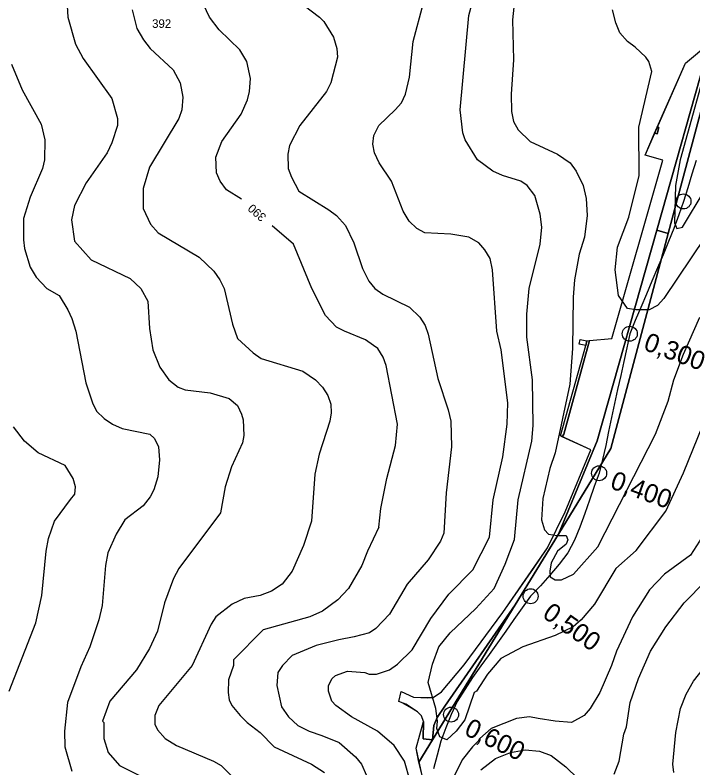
# Model space of a CAD drawing. Extents: x -510989 to -501240, y -1184665 to -1176089.
# Drawn here: x -506025 to -505551, y -1181470 to -1180943 of the extents above; entities that cross this region are included whole.
import ezdxf

# ---------------------------------------------------------------- set-up
doc = ezdxf.new("R2010")
doc.units = 0
for name, color, linetype in [('lesni_pozemek', 7, 'Continuous'), ('ostatni_plocha_x_jina_plocha', 7, 'Continuous'), ('ostatni_plocha_x_neplodna_puda', 7, 'Continuous'), ('popis', 7, 'Continuous'), ('trasovani_toku', 7, 'Continuous'), ('vrstevnice_01', 7, 'Continuous'), ('vrstevnice_02', 7, 'Continuous'), ('vrstevnice_04', 7, 'Continuous'), ('vrstevnice_05', 7, 'Continuous'), ('zastavena_plocha_a_nadvori', 7, 'Continuous')]:
    doc.layers.add(name, color=color, linetype=linetype)

msp = doc.modelspace()

# ---------------------------------------------------------------- linework, layer by layer
at = {"layer": 'lesni_pozemek'}
msp.add_lwpolyline([(-505739.97, -1181475.01), (-505742.3, -1181465.59), (-505732.77, -1181450.01), (-505674.96, -1181355.48), (-505644.72, -1181306.04), (-505608, -1181246), (-505567.89, -1181095.59), (-505529.72, -1180952.45), (-505518.81, -1180946.9), (-505493.6, -1180923.5)], dxfattribs=at)
at = {"layer": 'ostatni_plocha_x_jina_plocha'}
for points in [[(-505529.72, -1180952.45), (-505567.89, -1181095.59), (-505575.96, -1181093.31), (-505538.83, -1180961.92), (-505532.82, -1180958.84), (-505531.48, -1180953.35)], [(-505538.83, -1180961.92), (-505575.96, -1181093.31), (-505617.63, -1181240.76), (-505644.72, -1181306.04), (-505674.96, -1181355.48), (-505724.14, -1181426.57), (-505729.55, -1181434.5), (-505731.86, -1181440.11), (-505732.77, -1181450.01), (-505739.26, -1181449.32), (-505739.12, -1181437.31), (-505740.58, -1181433.29), (-505743.38, -1181430.37), (-505751.54, -1181425.13), (-505756.48, -1181423.18), (-505754.72, -1181416.27), (-505746.16, -1181420.2), (-505736.04, -1181420.74), (-505732.27, -1181420.38), (-505726.54, -1181416.36), (-505710.72, -1181397.6), (-505683.51, -1181360.81), (-505662.2, -1181330.12), (-505652.34, -1181315.5), (-505639.92, -1181290.41), (-505621.95, -1181246.92), (-505642.16, -1181237.85), (-505641, -1181236), (-505622.93, -1181170.52), (-505607.46, -1181169.03), (-505571.78, -1181044.28), (-505584.13, -1181040.64), (-505577.49, -1181025.34), (-505575.76, -1181025.82), (-505574.53, -1181021.38), (-505575.64, -1181021.07), (-505555.89, -1180976.24)], [(-505574.53, -1181021.38), (-505575.76, -1181025.82), (-505577.49, -1181025.34), (-505575.64, -1181021.07)], [(-505575.96, -1181093.31), (-505567.89, -1181095.59), (-505608, -1181246), (-505644.72, -1181306.04), (-505617.63, -1181240.76)], [(-505724.14, -1181426.57), (-505674.96, -1181355.48), (-505732.77, -1181450.01), (-505731.86, -1181440.11), (-505729.55, -1181434.5)], [(-505739.12, -1181437.31), (-505739.26, -1181449.32), (-505732.77, -1181450.01), (-505742.3, -1181465.59), (-505744.32, -1181455.85)]]:
    msp.add_lwpolyline(points, close=True, dxfattribs=at)
at = {"layer": 'ostatni_plocha_x_neplodna_puda'}
msp.add_lwpolyline([(-505624.8, -1181170.6), (-505622.93, -1181170.52), (-505641, -1181236), (-505642.16, -1181237.85), (-505643.38, -1181237.3), (-505625.46, -1181174.04)], close=True, dxfattribs=at)
at = {"layer": 'popis'}
msp.add_lwpolyline([(-505739.97, -1181475.01), (-505744.32, -1181455.85), (-505739.12, -1181437.31), (-505740.58, -1181433.29), (-505743.38, -1181430.37), (-505747.46, -1181427.75), (-505754.01, -1181424.16), (-505756.48, -1181423.18), (-505754.72, -1181416.27), (-505746.16, -1181420.2), (-505732.27, -1181420.38), (-505726.54, -1181416.36), (-505710.72, -1181397.6), (-505683.51, -1181360.81), (-505652.34, -1181315.5), (-505639.92, -1181290.41), (-505621.95, -1181246.92), (-505643.38, -1181237.3), (-505625.46, -1181174.04), (-505630.19, -1181173.1), (-505629.52, -1181169.68), (-505624.8, -1181170.6), (-505622.93, -1181170.52), (-505607.46, -1181169.03), (-505571.78, -1181044.28), (-505584.13, -1181040.64), (-505555.89, -1180976.24), (-505538.83, -1180961.92)], dxfattribs=at)
at = {"layer": 'trasovani_toku'}
for p, q in [((-505548.31, -1181044.43), (-505551.3, -1181053.98)), ((-505551.3, -1181053.98), (-505554.28, -1181063.52)), ((-505554.28, -1181063.52), (-505557.27, -1181073.07)), ((-505557.27, -1181073.07), (-505560.6, -1181082.49)), ((-505560.6, -1181082.49), (-505563.94, -1181091.92)), ((-505563.94, -1181091.92), (-505567.64, -1181101.21)), ((-505567.64, -1181101.21), (-505571.51, -1181110.43)), ((-505571.51, -1181110.43), (-505575.42, -1181119.64)), ((-505575.42, -1181119.64), (-505579.33, -1181128.84)), ((-505579.33, -1181128.84), (-505583.22, -1181138.05)), ((-505583.22, -1181138.05), (-505587.09, -1181147.27)), ((-505587.09, -1181147.27), (-505590.96, -1181156.5)), ((-505590.96, -1181156.5), (-505594.82, -1181165.72)), ((-505594.82, -1181165.72), (-505596.9, -1181175.5)), ((-505596.9, -1181175.5), (-505599.07, -1181185.26)), ((-505599.07, -1181185.26), (-505601.18, -1181195.04)), ((-505601.18, -1181195.04), (-505603.3, -1181204.81)), ((-505603.3, -1181204.81), (-505605.41, -1181214.58)), ((-505605.41, -1181214.58), (-505607.49, -1181224.36)), ((-505607.49, -1181224.36), (-505609.6, -1181234.14)), ((-505609.6, -1181234.14), (-505611.65, -1181243.93)), ((-505611.65, -1181243.93), (-505613.82, -1181253.69)), ((-505613.82, -1181253.69), (-505616.27, -1181263.38)), ((-505616.27, -1181263.38), (-505619.74, -1181272.76)), ((-505619.74, -1181272.76), (-505623.01, -1181282.21)), ((-505623.01, -1181282.21), (-505626.28, -1181291.67)), ((-505626.28, -1181291.67), (-505629.71, -1181301.06)), ((-505629.71, -1181301.06), (-505633.43, -1181310.34)), ((-505633.43, -1181310.34), (-505638.2, -1181319.13)), ((-505638.2, -1181319.13), (-505644.22, -1181327.11)), ((-505644.22, -1181327.11), (-505650.77, -1181334.67)), ((-505650.77, -1181334.67), (-505657.34, -1181342.21)), ((-505657.34, -1181342.21), (-505664.2, -1181349.48)), ((-505664.2, -1181349.48), (-505670.01, -1181357.62)), ((-505670.01, -1181357.62), (-505675.82, -1181365.76)), ((-505675.82, -1181365.76), (-505681.63, -1181373.9)), ((-505681.63, -1181373.9), (-505687.44, -1181382.04)), ((-505687.44, -1181382.04), (-505693.25, -1181390.18)), ((-505693.25, -1181390.18), (-505699.06, -1181398.32)), ((-505699.06, -1181398.32), (-505704.87, -1181406.46)), ((-505704.87, -1181406.46), (-505710.24, -1181414.9)), ((-505710.24, -1181414.9), (-505715.67, -1181423.29)), ((-505715.67, -1181423.29), (-505719.83, -1181432.38)), ((-505719.83, -1181432.38), (-505723.45, -1181441.7)), ((-505723.45, -1181441.7), (-505726.96, -1181451.07)), ((-505726.96, -1181451.07), (-505729.63, -1181460.71)), ((-505729.63, -1181460.71), (-505732.14, -1181470.39))]:
    msp.add_line(p, q, dxfattribs=at)
for centre in [(-505557.27, -1181073.07), (-505594.82, -1181165.72), (-505616.27, -1181263.38), (-505664.2, -1181349.48), (-505719.83, -1181432.38)]:
    msp.add_circle(centre, 5.25, dxfattribs=at)
at = {"layer": 'vrstevnice_01'}
for points in [[(-505990.69, -1180896), (-505988, -1180944), (-505982.59, -1180963), (-505977.19, -1180973), (-505957.19, -1181001), (-505953.31, -1181015), (-505953.31, -1181020), (-505957.09, -1181032), (-505960.5, -1181039), (-505975.19, -1181060), (-505983.41, -1181076), (-505985.41, -1181086), (-505983.41, -1181101), (-505971.59, -1181114), (-505944.31, -1181127), (-505937, -1181134), (-505932, -1181143), (-505930.81, -1181162), (-505928.41, -1181177), (-505923.69, -1181189), (-505917.41, -1181198), (-505910.69, -1181203), (-505905.81, -1181205), (-505888.31, -1181207), (-505875, -1181211), (-505869.31, -1181216), (-505866.5, -1181222), (-505865.31, -1181226), (-505864.81, -1181237), (-505865.81, -1181242), (-505873.5, -1181259), (-505877.81, -1181273), (-505881.19, -1181291.13)], [(-505866.41, -1181071.39), (-505876.91, -1181065), (-505881.5, -1181059), (-505883.91, -1181053), (-505884.5, -1181042), (-505880.31, -1181031), (-505866.59, -1181012), (-505862.19, -1181002), (-505860.81, -1180996), (-505860.19, -1180987), (-505862.81, -1180975), (-505867.69, -1180967), (-505882.19, -1180953), (-505888.91, -1180944), (-505894.81, -1180931)], [(-505692.87, -1181308.12), (-505690.31, -1181282), (-505683.59, -1181252), (-505680.59, -1181229), (-505680.09, -1181214), (-505684.81, -1181177), (-505687.91, -1181164), (-505690.81, -1181121), (-505692.59, -1181113), (-505696.31, -1181107), (-505700.41, -1181102), (-505707.31, -1181098), (-505719.91, -1181096), (-505738.09, -1181095), (-505743.91, -1181092), (-505749.19, -1181087), (-505753.41, -1181080), (-505761.5, -1181059), (-505770.09, -1181046), (-505773.31, -1181039), (-505774.5, -1181033), (-505773.81, -1181027), (-505770.41, -1181020), (-505758.91, -1181009), (-505754.59, -1181004), (-505751.81, -1180998), (-505748.81, -1180986), (-505746.31, -1180961), (-505739.09, -1180934)], [(-505675.91, -1180937), (-505676.81, -1180946), (-505676.19, -1180974), (-505677.81, -1180998), (-505677.5, -1181010), (-505676.09, -1181017), (-505672.81, -1181023), (-505664.5, -1181031), (-505645.31, -1181040), (-505636.5, -1181046), (-505632.31, -1181052), (-505627.31, -1181062), (-505625.41, -1181071), (-505624.59, -1181083), (-505626.59, -1181098), (-505630.31, -1181110), (-505633.59, -1181128), (-505634.5, -1181140), (-505634.81, -1181176), (-505636.69, -1181201), (-505646.91, -1181249), (-505650.81, -1181260), (-505655.59, -1181281), (-505656.59, -1181296), (-505654.5, -1181303), (-505651.69, -1181306), (-505645.5, -1181307), (-505639.41, -1181307), (-505638.19, -1181310), (-505639.43, -1181312.94)], [(-505536.41, -1180939), (-505535.41, -1180953), (-505537.81, -1180966), (-505559.59, -1181044), (-505562.81, -1181062), (-505563.5, -1181088), (-505562, -1181092), (-505558, -1181091), (-505542.81, -1181066), (-505509.09, -1180995), (-505504.5, -1180987), (-505492.69, -1180970), (-505482.09, -1180960), (-505468.81, -1180952), (-505439.09, -1180942)], [(-505770.46, -1181301.12), (-505769.09, -1181288), (-505764.81, -1181267), (-505758.81, -1181244), (-505757.31, -1181229), (-505765.19, -1181188), (-505767.41, -1181182), (-505771.19, -1181176), (-505774, -1181174), (-505779.81, -1181170), (-505794.41, -1181164), (-505800.09, -1181161), (-505807.59, -1181153), (-505817.19, -1181134), (-505830.19, -1181103), (-505845.11, -1181090.25)], [(-505346.5, -1181339.37), (-505349.19, -1181326), (-505351, -1181314), (-505352.31, -1181295), (-505351.09, -1181250), (-505343.81, -1181209), (-505343.31, -1181197), (-505345.69, -1181175), (-505352.69, -1181149), (-505357.19, -1181140), (-505361.19, -1181134), (-505369.31, -1181127), (-505376.59, -1181124), (-505392.5, -1181122), (-505406.31, -1181126), (-505473, -1181172), (-505491.81, -1181192), (-505509.91, -1181219), (-505517.59, -1181233), (-505523.31, -1181246), (-505531.19, -1181278), (-505535.5, -1181291), (-505546.09, -1181311), (-505552.23, -1181320.81)], [(-505617.26, -1181314.94), (-505576.81, -1181236), (-505567.91, -1181213), (-505563.91, -1181198), (-505557.19, -1181180), (-505545.81, -1181154)], [(-505986.06, -1181281.66), (-505983, -1181278), (-505982.59, -1181273), (-505984.31, -1181267), (-505989.81, -1181258), (-506008.69, -1181249), (-506018.19, -1181241), (-506026.09, -1181231)], [(-506029.09, -1181416), (-506010.31, -1181368), (-506006.09, -1181349), (-506003.09, -1181318), (-506001.5, -1181309), (-505997.31, -1181297), (-505986.06, -1181281.66)], [(-505881.19, -1181291.13), (-505910.31, -1181330), (-505914.09, -1181337), (-505920.41, -1181354), (-505925.19, -1181374), (-505930.81, -1181386), (-505939.91, -1181401), (-505958.59, -1181423), (-505963.81, -1181437), (-505962.69, -1181438), (-505962.81, -1181449), (-505959.81, -1181459), (-505951.81, -1181468), (-505919.31, -1181484)], [(-505770.46, -1181301.12), (-505778.31, -1181318), (-505782.31, -1181328), (-505791.5, -1181344), (-505799.09, -1181352), (-505809.91, -1181360), (-505818.59, -1181364), (-505851.19, -1181373), (-505872.09, -1181394), (-505872.09, -1181398), (-505875.5, -1181408), (-505875.81, -1181417), (-505875.19, -1181422), (-505873.31, -1181426), (-505867.5, -1181433), (-505862.41, -1181438), (-505853.31, -1181445), (-505843.5, -1181455), (-505817.41, -1181467), (-505808.31, -1181473)], [(-505748.5, -1181479), (-505752.41, -1181465), (-505759.59, -1181454), (-505771.31, -1181444), (-505789.41, -1181434), (-505800.5, -1181426), (-505803.19, -1181423), (-505805.59, -1181416), (-505805.5, -1181412), (-505803.09, -1181407), (-505800.81, -1181405), (-505792.41, -1181402), (-505780.09, -1181403), (-505777.09, -1181404), (-505772, -1181404), (-505763, -1181401), (-505757.31, -1181397), (-505747.09, -1181387), (-505734, -1181365), (-505721.41, -1181348), (-505704.5, -1181331), (-505692.87, -1181308.12)], [(-505639.43, -1181312.94), (-505645.31, -1181318), (-505649.81, -1181326), (-505650.81, -1181332), (-505650.41, -1181336), (-505647, -1181338), (-505642.69, -1181338), (-505634.19, -1181334), (-505617.26, -1181314.94)], [(-505552.23, -1181320.81), (-505570.5, -1181334), (-505581, -1181345), (-505592.81, -1181364), (-505604.09, -1181388), (-505607.5, -1181398), (-505615.69, -1181417), (-505622.5, -1181428), (-505626.81, -1181433), (-505635.5, -1181438), (-505646.91, -1181437), (-505658.91, -1181435), (-505664.91, -1181434), (-505674.09, -1181435), (-505691.81, -1181442), (-505699.69, -1181449), (-505700.91, -1181451), (-505704.81, -1181455), (-505712, -1181464), (-505722.69, -1181486)], [(-505563.91, -1181473), (-505564.69, -1181467), (-505562.5, -1181445), (-505559.31, -1181428), (-505555.41, -1181418), (-505550.19, -1181409), (-505542.31, -1181399), (-505535.19, -1181392), (-505524.81, -1181386), (-505512.5, -1181382), (-505503, -1181383), (-505492.91, -1181386), (-505488, -1181389), (-505479.81, -1181395), (-505474.31, -1181403), (-505469.59, -1181416), (-505468.91, -1181426), (-505469.19, -1181438), (-505472.41, -1181453), (-505480, -1181480)]]:
    msp.add_lwpolyline(points, dxfattribs=at)
at = {"layer": 'vrstevnice_02'}
for points in [[(-505827.59, -1180932), (-505811.81, -1180944), (-505808.81, -1180947), (-505802, -1180958), (-505799.69, -1180966), (-505799.31, -1180972), (-505804, -1180990), (-505807.09, -1180996), (-505825.59, -1181020), (-505832.81, -1181034), (-505834.09, -1181040), (-505833.81, -1181050), (-505831.59, -1181056), (-505826.41, -1181066), (-505805.31, -1181079), (-505799.91, -1181083), (-505793.59, -1181090), (-505787.91, -1181102), (-505781.81, -1181120), (-505777.31, -1181129), (-505773.19, -1181134), (-505767.5, -1181138), (-505748.91, -1181147), (-505741.59, -1181154), (-505737.91, -1181160)], [(-505675.57, -1181309.68), (-505673, -1181282), (-505663.41, -1181241), (-505662.31, -1181230), (-505662.81, -1181198), (-505666.81, -1181168), (-505666.91, -1181152), (-505665.19, -1181134), (-505657.59, -1181103), (-505656.41, -1181091), (-505657.41, -1181082), (-505661.31, -1181069), (-505666.5, -1181062), (-505671.09, -1181059), (-505683.91, -1181055), (-505690.69, -1181052), (-505701.31, -1181044), (-505709.91, -1181030), (-505711.69, -1181025), (-505713.41, -1181009), (-505707.31, -1180943), (-505703.5, -1180928)], [(-505942.91, -1180939), (-505939.81, -1180952), (-505935.09, -1180960), (-505930.31, -1180966), (-505914.31, -1180981), (-505909.31, -1180990), (-505907.41, -1181000), (-505908.31, -1181009), (-505910.41, -1181015), (-505930.81, -1181049), (-505935.31, -1181064), (-505935.31, -1181078), (-505930.09, -1181089), (-505924.81, -1181095), (-505896.19, -1181112), (-505885.81, -1181122), (-505881.59, -1181128), (-505878.59, -1181134), (-505872.69, -1181159), (-505869.19, -1181169), (-505858.41, -1181179), (-505852.59, -1181183), (-505823.5, -1181192), (-505814.69, -1181198), (-505809.91, -1181203), (-505806.09, -1181209), (-505803.91, -1181215), (-505803.69, -1181221), (-505804.59, -1181227), (-505812.19, -1181250), (-505815.09, -1181264), (-505817.58, -1181296.86)], [(-505532.81, -1181084), (-505570.91, -1181141), (-505575.41, -1181146), (-505581.31, -1181149), (-505590.5, -1181149), (-505596.41, -1181148), (-505602.59, -1181139), (-505605, -1181121), (-505603.41, -1181105), (-505595.5, -1181084), (-505588.31, -1181055), (-505588.5, -1181021), (-505579.41, -1180982), (-505581.59, -1180975), (-505583.59, -1180972), (-505591, -1180965), (-505596.41, -1180961), (-505601.69, -1180955), (-505604.59, -1180948), (-505606.81, -1180939)], [(-506027.31, -1180977), (-506019.91, -1180995), (-506006.69, -1181019), (-506004, -1181030), (-506004.19, -1181044), (-506005.81, -1181050), (-506014.41, -1181070), (-506018.91, -1181085), (-506019.09, -1181100), (-506018.19, -1181106), (-506014.41, -1181119), (-506010.19, -1181126), (-506002.59, -1181134), (-505994.09, -1181139), (-505988, -1181149), (-505985.09, -1181155), (-505982.41, -1181164), (-505975.31, -1181200), (-505970.69, -1181214), (-505967.81, -1181220), (-505962.5, -1181225), (-505956.69, -1181229), (-505949.91, -1181232), (-505930.5, -1181236), (-505927.41, -1181239), (-505924.5, -1181245)], [(-505737.91, -1181160), (-505735.91, -1181166), (-505729, -1181197), (-505721.81, -1181219), (-505720.09, -1181227), (-505719.59, -1181245), (-505723.31, -1181277), (-505724.79, -1181305.24)], [(-505590.24, -1181317.38), (-505569.59, -1181290), (-505557.31, -1181263), (-505533.69, -1181205)], [(-505924.5, -1181245), (-505923.81, -1181254), (-505925, -1181266), (-505927.69, -1181275), (-505930.31, -1181280), (-505935.15, -1181286.26)], [(-505935.15, -1181286.26), (-505948.19, -1181296), (-505954.09, -1181306), (-505960, -1181319), (-505961.59, -1181328), (-505964, -1181356), (-505966.19, -1181366), (-505972.59, -1181385), (-505978.81, -1181399), (-505988.09, -1181424), (-505990.41, -1181444), (-505990, -1181455), (-505985.19, -1181472)], [(-505817.58, -1181296.86), (-505823, -1181314), (-505831.09, -1181332), (-505838, -1181341), (-505845.5, -1181346), (-505853.5, -1181349), (-505864.5, -1181351), (-505873, -1181355), (-505884.41, -1181364), (-505887.69, -1181369), (-505901.09, -1181398), (-505924.31, -1181426), (-505927.19, -1181433), (-505927, -1181439), (-505925.31, -1181443), (-505919.81, -1181449), (-505912, -1181454), (-505886, -1181465), (-505880.69, -1181468), (-505866.59, -1181482)], [(-505724.79, -1181305.24), (-505727.19, -1181311), (-505735.91, -1181324), (-505750.59, -1181341), (-505762.91, -1181362), (-505772.41, -1181372), (-505776.91, -1181375), (-505787.59, -1181378), (-505798.41, -1181380), (-505814.31, -1181384), (-505830.91, -1181391), (-505837.81, -1181398), (-505841.09, -1181403), (-505841.81, -1181412), (-505838.41, -1181427), (-505833.59, -1181434), (-505827, -1181440), (-505819.19, -1181444), (-505810.31, -1181447), (-505798.09, -1181452), (-505786.69, -1181462), (-505782.59, -1181467), (-505779, -1181475)], [(-505590.24, -1181317.38), (-505604.59, -1181330), (-505619.5, -1181355), (-505628.81, -1181366), (-505634.41, -1181371), (-505647, -1181377), (-505669.59, -1181385), (-505685, -1181393), (-505694.41, -1181404), (-505702, -1181416), (-505703.59, -1181417), (-505710.31, -1181436), (-505716.31, -1181444), (-505722.69, -1181450), (-505727.59, -1181448), (-505729.91, -1181442), (-505729.31, -1181437), (-505730.5, -1181428), (-505735.81, -1181410), (-505732.91, -1181397), (-505728.31, -1181385), (-505720.5, -1181375), (-505702.41, -1181358), (-505689.69, -1181344), (-505681.91, -1181327), (-505675.57, -1181309.68)], [(-505605.69, -1181474), (-505602.31, -1181465), (-505598.91, -1181446), (-505597.19, -1181441), (-505594.5, -1181424), (-505588.69, -1181407), (-505580.31, -1181388), (-505569.59, -1181371), (-505556.69, -1181354), (-505541.81, -1181339), (-505522, -1181323.54)], [(-505699.09, -1181471), (-505688.81, -1181463), (-505678.31, -1181459), (-505667.91, -1181457), (-505657.91, -1181458), (-505649.81, -1181461), (-505639.5, -1181469), (-505631.09, -1181477)]]:
    msp.add_lwpolyline(points, dxfattribs=at)
at = {"layer": 'zastavena_plocha_a_nadvori'}
msp.add_lwpolyline([(-505624.8, -1181170.6), (-505625.46, -1181174.04), (-505630.19, -1181173.1), (-505629.52, -1181169.68)], close=True, dxfattribs=at)

# ---------------------------------------------------------------- texts
at = {"layer": 'trasovani_toku'}
for s, rotation, p in [('0,300', 339.7918, (-505585.93, -1181176.73)), ('0,400', 340.0745, (-505609.3, -1181273.64)), ('0,500', 324.8849, (-505656.71, -1181363.72)), ('0,600', 334.0731, (-505711.41, -1181446.1))]:
    msp.add_text(s, height=13, rotation=rotation, dxfattribs=at).set_placement(p)
at = {"layer": 'vrstevnice_04'}
msp.add_text('390', height=6, rotation=138.847, dxfattribs=at).set_placement((-505848.63, -1181083.2))
at = {"layer": 'vrstevnice_05'}
msp.add_text('392', height=6, dxfattribs=at).set_placement((-505929.03, -1180951.57))

doc.saveas('drawing.dxf')
